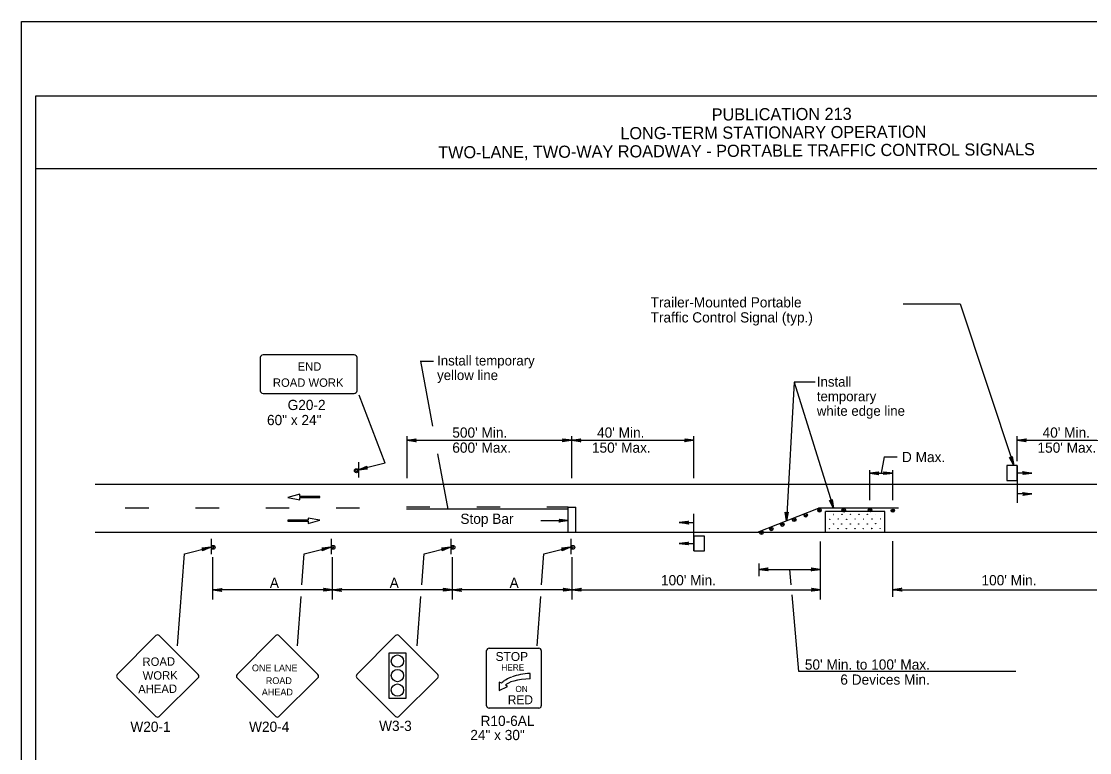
# Model space of a CAD drawing. Extents: x -14145 to -13662, y 30244 to 30661.
# Drawn here: x -13756.17 to -13734.19, y 30354.26 to 30369.31 of the extents above; entities that cross this region are included whole.
import ezdxf

# ---------------------------------------------------------------- set-up
doc = ezdxf.new("R2010")
doc.units = 0
for name, color, linetype in [('1', 7, 'Continuous'), ('10', 7, 'Continuous'), ('2', 7, 'Continuous'), ('4', 7, 'Continuous'), ('61', 7, 'Continuous')]:
    doc.layers.add(name, color=color, linetype=linetype)

msp = doc.modelspace()

# ---------------------------------------------------------------- linework, layer by layer
at = {"layer": '1'}
for p, q in [((-13738.031, 30363.495), (-13736.853, 30363.495)), ((-13736.853, 30363.495), (-13735.754, 30360.167)), ((-13751.261, 30362.393), (-13751.261, 30361.705)), ((-13749.327, 30362.444), (-13751.2, 30362.444)), ((-13749.327, 30362.444), (-13751.2, 30362.444)), ((-13749.266, 30361.705), (-13749.266, 30362.393)), ((-13747.966, 30362.317), (-13747.695, 30362.317)), ((-13747.964, 30362.317), (-13747.715, 30360.976)), ((-13740.273, 30361.886), (-13740.433, 30359.029)), ((-13739.841, 30361.886), (-13740.273, 30361.886)), ((-13740.273, 30361.886), (-13739.46, 30359.289)), ((-13751.2, 30361.653), (-13749.327, 30361.653)), ((-13748.691, 30360.217), (-13749.221, 30361.615)), ((-13748.237, 30359.907), (-13748.237, 30360.769)), ((-13744.849, 30359.907), (-13744.849, 30360.769)), ((-13742.337, 30359.907), (-13742.337, 30360.769)), ((-13735.681, 30360.26), (-13735.681, 30360.769)), ((-13748.237, 30360.687), (-13744.849, 30360.687)), ((-13744.849, 30360.687), (-13742.337, 30360.687)), ((-13735.681, 30360.687), (-13733.169, 30360.687)), ((-13747.609, 30360.408), (-13747.397, 30359.267)), ((-13738.423, 30360.348), (-13738.479, 30360.01)), ((-13738.423, 30360.348), (-13738.153, 30360.348)), ((-13749.238, 30360.234), (-13749.238, 30359.922)), ((-13748.691, 30360.218), (-13749.238, 30360.078)), ((-13738.713, 30359.458), (-13738.713, 30360.074)), ((-13738.243, 30359.458), (-13738.243, 30360.074)), ((-13738.714, 30360.01), (-13738.244, 30360.01)), ((-13754.652, 30359.781), (-13725.568, 30359.781)), ((-13750.446, 30359.578), (-13750.688, 30359.511)), ((-13750.688, 30359.511), (-13750.444, 30359.465)), ((-13750.446, 30359.532), (-13750.446, 30359.578)), ((-13750.03, 30359.532), (-13750.446, 30359.532)), ((-13750.444, 30359.465), (-13750.444, 30359.51)), ((-13750.444, 30359.51), (-13750.03, 30359.51)), ((-13750.03, 30359.51), (-13750.03, 30359.532)), ((-13753.554, 30359.289), (-13754.04, 30359.289)), ((-13752.107, 30359.289), (-13752.593, 30359.289)), ((-13750.66, 30359.289), (-13751.146, 30359.289)), ((-13749.213, 30359.289), (-13749.699, 30359.289)), ((-13747.766, 30359.311), (-13748.252, 30359.311)), ((-13744.921, 30359.267), (-13748.25, 30359.267)), ((-13746.319, 30359.311), (-13746.805, 30359.311)), ((-13744.921, 30359.311), (-13745.358, 30359.311)), ((-13744.921, 30358.802), (-13744.921, 30359.311)), ((-13744.921, 30359.311), (-13744.765, 30359.311)), ((-13744.765, 30358.802), (-13744.765, 30359.311)), ((-13741.024, 30358.797), (-13739.773, 30359.289)), ((-13738.126, 30359.289), (-13739.773, 30359.289)), ((-13738.406, 30359.223), (-13739.63, 30359.223)), ((-13739.63, 30358.797), (-13739.63, 30359.223)), ((-13738.406, 30358.797), (-13738.406, 30359.223)), ((-13750.274, 30359.042), (-13750.688, 30359.042)), ((-13750.688, 30359.042), (-13750.688, 30359.02)), ((-13750.688, 30359.02), (-13750.271, 30359.02)), ((-13750.03, 30359.041), (-13750.274, 30359.087)), ((-13750.274, 30359.087), (-13750.274, 30359.042)), ((-13750.271, 30358.975), (-13750.03, 30359.041)), ((-13750.271, 30359.02), (-13750.271, 30358.975)), ((-13745.486, 30359.036), (-13744.921, 30359.036)), ((-13754.652, 30358.797), (-13725.568, 30358.797)), ((-13752.267, 30358.658), (-13752.267, 30358.346)), ((-13749.801, 30358.658), (-13749.801, 30358.346)), ((-13749.801, 30358.658), (-13749.801, 30358.346)), ((-13747.335, 30358.658), (-13747.335, 30358.346)), ((-13747.335, 30358.658), (-13747.335, 30358.346)), ((-13744.869, 30358.658), (-13744.869, 30358.346)), ((-13744.869, 30358.658), (-13744.869, 30358.346)), ((-13739.731, 30357.409), (-13739.731, 30358.603)), ((-13738.244, 30357.463), (-13738.244, 30358.609)), ((-13752.959, 30356.459), (-13752.82, 30358.35)), ((-13752.82, 30358.351), (-13752.273, 30358.491)), ((-13750.4, 30357.716), (-13750.354, 30358.35)), ((-13750.354, 30358.351), (-13749.807, 30358.491)), ((-13747.934, 30357.716), (-13747.888, 30358.35)), ((-13747.888, 30358.351), (-13747.341, 30358.491)), ((-13745.468, 30357.716), (-13745.422, 30358.35)), ((-13745.422, 30358.351), (-13744.875, 30358.491)), ((-13752.237, 30357.409), (-13752.237, 30358.283)), ((-13749.771, 30357.409), (-13749.771, 30358.283)), ((-13747.305, 30357.409), (-13747.305, 30358.283)), ((-13744.839, 30357.409), (-13744.839, 30358.283)), ((-13740.992, 30357.888), (-13740.992, 30358.149)), ((-13740.992, 30358.029), (-13739.737, 30358.029)), ((-13749.771, 30357.613), (-13752.237, 30357.613)), ((-13750.493, 30356.459), (-13750.418, 30357.474)), ((-13747.305, 30357.613), (-13749.771, 30357.613)), ((-13748.027, 30356.459), (-13747.952, 30357.474)), ((-13744.839, 30357.613), (-13747.305, 30357.613)), ((-13745.561, 30356.459), (-13745.486, 30357.474)), ((-13744.839, 30357.613), (-13739.731, 30357.613)), ((-13738.244, 30357.613), (-13733.136, 30357.613)), ((-13753.405, 30356.67), (-13754.2, 30355.867)), ((-13752.536, 30355.867), (-13753.339, 30356.67)), ((-13750.939, 30356.67), (-13751.734, 30355.867)), ((-13750.07, 30355.867), (-13750.873, 30356.67)), ((-13748.473, 30356.67), (-13749.268, 30355.867)), ((-13747.604, 30355.867), (-13748.407, 30356.67)), ((-13746.602, 30355.225), (-13746.602, 30356.361)), ((-13746.547, 30356.408), (-13745.529, 30356.408)), ((-13745.475, 30356.361), (-13745.475, 30355.225)), ((-13748.607, 30355.377), (-13748.607, 30356.315)), ((-13748.607, 30356.315), (-13748.265, 30356.315)), ((-13748.265, 30356.315), (-13748.265, 30355.377)), ((-13745.704, 30355.78), (-13745.706, 30355.891)), ((-13754.2, 30355.801), (-13753.405, 30355.006)), ((-13753.339, 30355.006), (-13752.536, 30355.801)), ((-13751.734, 30355.801), (-13750.939, 30355.006)), ((-13750.873, 30355.006), (-13750.07, 30355.801)), ((-13749.268, 30355.801), (-13748.473, 30355.006)), ((-13748.407, 30355.006), (-13747.604, 30355.801)), ((-13746.339, 30355.708), (-13746.339, 30355.537)), ((-13746.294, 30355.686), (-13746.339, 30355.708)), ((-13746.339, 30355.537), (-13746.168, 30355.623)), ((-13746.168, 30355.623), (-13746.215, 30355.646)), ((-13748.265, 30355.377), (-13748.607, 30355.377)), ((-13745.529, 30355.178), (-13746.547, 30355.178))]:
    msp.add_line(p, q, dxfattribs=at)
for points in [[(-13748.063, 30360.663), (-13748.069, 30360.675), (-13748.237, 30360.687), (-13748.063, 30360.663), (-13748.051, 30360.657), (-13748.237, 30360.687), (-13748.069, 30360.693), (-13748.063, 30360.705), (-13748.237, 30360.687), (-13748.051, 30360.717), (-13748.063, 30360.705)], [(-13745.029, 30360.711), (-13745.023, 30360.699), (-13744.849, 30360.687), (-13745.029, 30360.711), (-13745.035, 30360.717), (-13744.849, 30360.687), (-13745.023, 30360.681), (-13745.029, 30360.669), (-13744.849, 30360.687), (-13745.035, 30360.657), (-13745.029, 30360.669)], [(-13744.675, 30360.663), (-13744.681, 30360.675), (-13744.849, 30360.687), (-13744.675, 30360.663), (-13744.663, 30360.657), (-13744.849, 30360.687), (-13744.681, 30360.693), (-13744.675, 30360.705), (-13744.849, 30360.687), (-13744.663, 30360.717), (-13744.675, 30360.705)], [(-13742.517, 30360.711), (-13742.511, 30360.699), (-13742.337, 30360.687), (-13742.517, 30360.711), (-13742.523, 30360.717), (-13742.337, 30360.687), (-13742.511, 30360.681), (-13742.517, 30360.669), (-13742.337, 30360.687), (-13742.523, 30360.657), (-13742.517, 30360.669)], [(-13735.507, 30360.663), (-13735.513, 30360.675), (-13735.681, 30360.687), (-13735.507, 30360.663), (-13735.495, 30360.657), (-13735.681, 30360.687), (-13735.513, 30360.693), (-13735.507, 30360.705), (-13735.681, 30360.687), (-13735.495, 30360.717), (-13735.507, 30360.705)], [(-13735.79, 30360.345), (-13735.801, 30360.332), (-13735.754, 30360.167), (-13735.79, 30360.345), (-13735.785, 30360.352), (-13735.754, 30360.167), (-13735.819, 30360.325), (-13735.832, 30360.331), (-13735.754, 30360.167), (-13735.844, 30360.335), (-13735.832, 30360.331)], [(-13749.058, 30360.102), (-13749.07, 30360.114), (-13749.238, 30360.078), (-13749.058, 30360.102), (-13749.052, 30360.096), (-13749.238, 30360.078), (-13749.076, 30360.132), (-13749.07, 30360.144), (-13749.238, 30360.078), (-13749.064, 30360.156), (-13749.07, 30360.144)], [(-13738.54, 30359.986), (-13738.546, 30359.998), (-13738.714, 30360.01), (-13738.54, 30359.986), (-13738.528, 30359.98), (-13738.714, 30360.01), (-13738.546, 30360.016), (-13738.54, 30360.028), (-13738.714, 30360.01), (-13738.528, 30360.04), (-13738.54, 30360.028)], [(-13738.424, 30360.034), (-13738.418, 30360.022), (-13738.244, 30360.01), (-13738.424, 30360.034), (-13738.43, 30360.04), (-13738.244, 30360.01), (-13738.418, 30360.004), (-13738.424, 30359.992), (-13738.244, 30360.01), (-13738.43, 30359.98), (-13738.424, 30359.992)], [(-13735.563, 30360.031), (-13735.551, 30360.019), (-13735.383, 30360.013), (-13735.563, 30360.031), (-13735.569, 30360.043), (-13735.383, 30360.013), (-13735.551, 30360.001), (-13735.557, 30359.989), (-13735.383, 30360.013), (-13735.569, 30359.983), (-13735.557, 30359.989)], [(-13739.491, 30359.461), (-13739.502, 30359.449), (-13739.46, 30359.289), (-13739.491, 30359.461), (-13739.487, 30359.466), (-13739.46, 30359.289), (-13739.519, 30359.442), (-13739.532, 30359.448), (-13739.46, 30359.289), (-13739.543, 30359.451), (-13739.532, 30359.448)], [(-13735.563, 30359.602), (-13735.551, 30359.59), (-13735.383, 30359.584), (-13735.563, 30359.602), (-13735.569, 30359.614), (-13735.383, 30359.584), (-13735.551, 30359.572), (-13735.557, 30359.56), (-13735.383, 30359.584), (-13735.569, 30359.554), (-13735.557, 30359.56)], [(-13740.402, 30359.202), (-13740.416, 30359.194), (-13740.433, 30359.03), (-13740.402, 30359.202), (-13740.396, 30359.205), (-13740.433, 30359.03), (-13740.435, 30359.194), (-13740.445, 30359.204), (-13740.433, 30359.03), (-13740.454, 30359.211), (-13740.445, 30359.204)], [(-13745.102, 30359.058), (-13745.093, 30359.043), (-13744.921, 30359.036), (-13745.102, 30359.058), (-13745.106, 30359.065), (-13744.921, 30359.036), (-13745.091, 30359.024), (-13745.101, 30359.014), (-13744.921, 30359.036), (-13745.109, 30359.003), (-13745.101, 30359.014)], [(-13742.455, 30358.974), (-13742.467, 30358.986), (-13742.635, 30358.992), (-13742.455, 30358.974), (-13742.449, 30358.962), (-13742.635, 30358.992), (-13742.467, 30359.004), (-13742.461, 30359.016), (-13742.635, 30358.992), (-13742.449, 30359.022), (-13742.461, 30359.016)], [(-13742.455, 30358.545), (-13742.467, 30358.557), (-13742.635, 30358.563), (-13742.455, 30358.545), (-13742.449, 30358.533), (-13742.635, 30358.563), (-13742.467, 30358.575), (-13742.461, 30358.587), (-13742.635, 30358.563), (-13742.449, 30358.593), (-13742.461, 30358.587)], [(-13752.453, 30358.467), (-13752.441, 30358.455), (-13752.273, 30358.491), (-13752.453, 30358.467), (-13752.459, 30358.473), (-13752.273, 30358.491), (-13752.435, 30358.437), (-13752.441, 30358.425), (-13752.273, 30358.491), (-13752.447, 30358.413), (-13752.441, 30358.425)], [(-13749.987, 30358.467), (-13749.975, 30358.455), (-13749.807, 30358.491), (-13749.987, 30358.467), (-13749.993, 30358.473), (-13749.807, 30358.491), (-13749.969, 30358.437), (-13749.975, 30358.425), (-13749.807, 30358.491), (-13749.981, 30358.413), (-13749.975, 30358.425)], [(-13747.521, 30358.467), (-13747.509, 30358.455), (-13747.341, 30358.491), (-13747.521, 30358.467), (-13747.527, 30358.473), (-13747.341, 30358.491), (-13747.503, 30358.437), (-13747.509, 30358.425), (-13747.341, 30358.491), (-13747.515, 30358.413), (-13747.509, 30358.425)], [(-13745.055, 30358.467), (-13745.043, 30358.455), (-13744.875, 30358.491), (-13745.055, 30358.467), (-13745.061, 30358.473), (-13744.875, 30358.491), (-13745.037, 30358.437), (-13745.043, 30358.425), (-13744.875, 30358.491), (-13745.049, 30358.413), (-13745.043, 30358.425)], [(-13740.812, 30358.011), (-13740.824, 30358.023), (-13740.992, 30358.029), (-13740.812, 30358.011), (-13740.806, 30357.999), (-13740.992, 30358.029), (-13740.824, 30358.041), (-13740.818, 30358.053), (-13740.992, 30358.029), (-13740.806, 30358.059), (-13740.818, 30358.053)], [(-13740.333, 30357.715), (-13740.361, 30358.028)], [(-13739.917, 30358.053), (-13739.905, 30358.035), (-13739.737, 30358.029), (-13739.917, 30358.053), (-13739.923, 30358.059), (-13739.737, 30358.029), (-13739.905, 30358.023), (-13739.911, 30358.005), (-13739.737, 30358.029), (-13739.923, 30357.999), (-13739.911, 30358.005)], [(-13749.951, 30357.637), (-13749.945, 30357.619), (-13749.771, 30357.613), (-13749.951, 30357.637), (-13749.957, 30357.643), (-13749.771, 30357.613), (-13749.945, 30357.607), (-13749.951, 30357.589), (-13749.771, 30357.613), (-13749.957, 30357.583), (-13749.951, 30357.589)], [(-13747.485, 30357.637), (-13747.479, 30357.619), (-13747.305, 30357.613), (-13747.485, 30357.637), (-13747.491, 30357.643), (-13747.305, 30357.613), (-13747.479, 30357.607), (-13747.485, 30357.589), (-13747.305, 30357.613), (-13747.491, 30357.583), (-13747.485, 30357.589)], [(-13745.019, 30357.637), (-13745.013, 30357.619), (-13744.839, 30357.613), (-13745.019, 30357.637), (-13745.025, 30357.643), (-13744.839, 30357.613), (-13745.013, 30357.607), (-13745.019, 30357.589), (-13744.839, 30357.613), (-13745.025, 30357.583), (-13745.019, 30357.589)], [(-13744.665, 30357.589), (-13744.671, 30357.601), (-13744.839, 30357.613), (-13744.665, 30357.589), (-13744.653, 30357.583), (-13744.839, 30357.613), (-13744.671, 30357.619), (-13744.665, 30357.631), (-13744.839, 30357.613), (-13744.653, 30357.643), (-13744.665, 30357.631)], [(-13739.911, 30357.637), (-13739.899, 30357.619), (-13739.731, 30357.613), (-13739.911, 30357.637), (-13739.917, 30357.643), (-13739.731, 30357.613), (-13739.899, 30357.607), (-13739.905, 30357.589), (-13739.731, 30357.613), (-13739.917, 30357.583), (-13739.905, 30357.589)], [(-13738.064, 30357.595), (-13738.076, 30357.607), (-13738.244, 30357.613), (-13738.064, 30357.595), (-13738.058, 30357.583), (-13738.244, 30357.613), (-13738.076, 30357.625), (-13738.07, 30357.637), (-13738.244, 30357.613), (-13738.058, 30357.643), (-13738.07, 30357.637)], [(-13752.057, 30357.583), (-13752.063, 30357.595), (-13752.237, 30357.607), (-13752.057, 30357.583), (-13752.051, 30357.577), (-13752.237, 30357.607), (-13752.063, 30357.613), (-13752.057, 30357.625), (-13752.237, 30357.607), (-13752.051, 30357.637), (-13752.057, 30357.625)], [(-13749.591, 30357.583), (-13749.597, 30357.595), (-13749.771, 30357.607), (-13749.591, 30357.583), (-13749.585, 30357.577), (-13749.771, 30357.607), (-13749.597, 30357.613), (-13749.591, 30357.625), (-13749.771, 30357.607), (-13749.585, 30357.637), (-13749.591, 30357.625)], [(-13747.125, 30357.583), (-13747.131, 30357.595), (-13747.305, 30357.607), (-13747.125, 30357.583), (-13747.119, 30357.577), (-13747.305, 30357.607), (-13747.131, 30357.613), (-13747.125, 30357.625), (-13747.305, 30357.607), (-13747.119, 30357.637), (-13747.125, 30357.625)], [(-13735.71, 30355.932), (-13740.173, 30355.932), (-13740.314, 30357.509)]]:
    msp.add_lwpolyline(points, dxfattribs=at)
for centre, radius in [((-13749.279, 30360.061), 0.0408), ((-13740.033, 30359.143), 0.0346), ((-13739.751, 30359.246), 0.037), ((-13739.751, 30359.246), 0.037), ((-13739.753, 30359.244), 0.0172), ((-13739.753, 30359.244), 0.0172), ((-13739.251, 30359.246), 0.037), ((-13739.253, 30359.244), 0.0172), ((-13738.711, 30359.248), 0.0353), ((-13738.708, 30359.249), 0.014), ((-13738.243, 30359.24), 0.0331), ((-13738.244, 30359.241), 0.012), ((-13740.516, 30358.952), 0.036), ((-13740.518, 30358.958), 0.0161), ((-13740.27, 30359.052), 0.038), ((-13740.271, 30359.049), 0.0155), ((-13740.032, 30359.138), 0.0101), ((-13739.539, 30359.062), 0.00272), ((-13739.464, 30358.964), 0.00272), ((-13739.459, 30359.16), 0.00272), ((-13739.364, 30359.065), 0.00272), ((-13739.293, 30358.964), 0.00272), ((-13739.287, 30359.162), 0.00272), ((-13739.193, 30359.062), 0.00272), ((-13739.116, 30358.965), 0.00272), ((-13739.112, 30359.163), 0.00272), ((-13739.017, 30359.065), 0.00272), ((-13738.944, 30358.965), 0.00272), ((-13738.938, 30359.162), 0.00272), ((-13738.843, 30359.064), 0.00272), ((-13738.768, 30358.966), 0.00272), ((-13738.766, 30359.164), 0.00272), ((-13738.671, 30359.069), 0.00272), ((-13738.67, 30359.066), 0.00272), ((-13738.597, 30358.971), 0.00272), ((-13738.592, 30359.167), 0.00272), ((-13738.497, 30359.071), 0.00272), ((-13740.945, 30358.787), 0.0379), ((-13740.944, 30358.787), 0.014), ((-13740.743, 30358.864), 0.037), ((-13740.742, 30358.862), 0.0194), ((-13739.544, 30358.867), 0.00272), ((-13739.369, 30358.868), 0.00272), ((-13739.197, 30358.868), 0.00272), ((-13739.022, 30358.869), 0.00272), ((-13738.849, 30358.871), 0.00272), ((-13738.677, 30358.873), 0.00272), ((-13738.675, 30358.871), 0.00272), ((-13738.502, 30358.875), 0.00272), ((-13752.227, 30358.484), 0.0408), ((-13749.761, 30358.484), 0.0408), ((-13747.295, 30358.484), 0.0408), ((-13744.829, 30358.484), 0.0408), ((-13748.436, 30356.144), 0.126), ((-13748.436, 30355.846), 0.126), ((-13748.436, 30355.548), 0.126)]:
    msp.add_circle(centre, radius, dxfattribs=at)
for centre, radius, start, end in [((-13749.274, 30360.068), 0.0214, 355.7499, 350.479), ((-13752.232, 30358.492), 0.0214, 189.521, 184.2501), ((-13749.766, 30358.492), 0.0214, 189.521, 184.2501), ((-13747.3, 30358.492), 0.0214, 189.521, 184.2501), ((-13744.834, 30358.492), 0.0214, 189.521, 184.2501), ((-13753.372, 30356.635), 0.0465, 45, 135), ((-13750.906, 30356.636), 0.0465, 45, 135), ((-13748.44, 30356.636), 0.0465, 45, 135), ((-13754.167, 30355.833), 0.0465, 135, 225), ((-13752.568, 30355.832), 0.0465, 315, 45), ((-13751.701, 30355.833), 0.0465, 135, 225), ((-13750.103, 30355.833), 0.0465, 315, 45), ((-13749.235, 30355.833), 0.0465, 135, 225), ((-13747.637, 30355.833), 0.0465, 315, 45), ((-13753.372, 30355.037), 0.0465, 225, 315), ((-13750.906, 30355.038), 0.0465, 225, 315), ((-13748.44, 30355.038), 0.0465, 225, 315)]:
    msp.add_arc(centre, radius, start, end, dxfattribs=at)
for centre, major_axis, ratio, start_param, end_param in [((-13751.199, 30362.391), (0.0609, 0), 0.839899, 1.570796, 3.141593), ((-13749.327, 30362.391), (-0.0609, 0), 0.839899, 3.141593, 4.712389), ((-13751.199, 30361.703), (0.0609, 0), 0.839899, 3.141593, 4.712389), ((-13749.327, 30361.703), (-0.0609, 0), 0.839899, 1.570796, 3.141593), ((-13746.547, 30356.36), (-0.0541, 0), 0.866667, 4.712389, 6.283185), ((-13745.529, 30356.36), (-0.0541, 0), 0.866667, 3.141593, 4.712389), ((-13745.662, 30355.668), (0.626, 0.024), 0.356316, 1.625555, 2.277861), ((-13745.695, 30355.642), (0.626, 0.024), 0.356316, 2.688881, 2.833949), ((-13746.054, 30355.543), (-0.29, 0), 0.866667, 5.239865, 5.534055), ((-13745.67, 30355.88), (0.632, 0.211), 0.13767, 2.24751, 2.61166), ((-13745.695, 30355.642), (0.526, 0.021), 0.259792, 1.574563, 2.966983), ((-13746.547, 30355.224), (0.0541, 0), 0.866667, 3.141593, 4.712389), ((-13745.529, 30355.224), (0.0541, 0), 0.866667, 4.712389, 6.283185)]:
    msp.add_ellipse(centre, major_axis=major_axis, ratio=ratio, start_param=start_param, end_param=end_param, dxfattribs=at)
at = {"layer": '10'}
for p, q in [((-13755.874, 30367.777), (-13724.422, 30367.777)), ((-13755.874, 30345.207), (-13755.874, 30367.777)), ((-13755.874, 30366.277), (-13724.422, 30366.277))]:
    msp.add_line(p, q, dxfattribs=at)
at = {"layer": '2'}
for p, q in [((-13735.683, 30360.167), (-13735.683, 30359.403)), ((-13735.383, 30360.013), (-13735.683, 30360.013)), ((-13735.383, 30359.584), (-13735.683, 30359.584)), ((-13742.635, 30358.992), (-13742.335, 30358.992)), ((-13742.335, 30358.409), (-13742.335, 30359.173)), ((-13742.635, 30358.563), (-13742.335, 30358.563))]:
    msp.add_line(p, q, dxfattribs=at)
for points in [[(-13735.683, 30360.167), (-13735.899, 30360.167), (-13735.899, 30359.86), (-13735.683, 30359.86)], [(-13742.335, 30358.409), (-13742.119, 30358.409), (-13742.119, 30358.717), (-13742.335, 30358.717)]]:
    msp.add_lwpolyline(points, close=True, dxfattribs=at)
at = {"layer": '61'}
msp.add_lwpolyline([(-13756.174, 30369.307), (-13723.174, 30369.307), (-13723.174, 30343.807), (-13756.174, 30343.807)], close=True, dxfattribs=at)

# ---------------------------------------------------------------- texts
at = {"layer": '1'}
for s, height, p in [('END', 0.173, (-13750.489, 30362.118)), ('ROAD WORK', 0.173, (-13750.998, 30361.787)), ('STOP', 0.1838, (-13746.416, 30356.146)), ('ONE LANE', 0.1386, (-13751.429, 30355.934)), ('HERE', 0.1268, (-13746.297, 30355.95)), ('ROAD', 0.1389, (-13751.144, 30355.671)), ('AHEAD', 0.139, (-13751.226, 30355.436)), ('ON', 0.1268, (-13746.008, 30355.507)), ('RED', 0.1838, (-13746.165, 30355.256))]:
    msp.add_text(s, height=height, dxfattribs=at).set_placement(p)
for s, height, rotation, p in [('ROAD', 0.1735, 0.7566, (-13753.68, 30356.042)), ('WORK', 0.1733, 0.7588, (-13753.676, 30355.757)), ('AHEAD', 0.1735, 0.7481, (-13753.769, 30355.479))]:
    msp.add_text(s, height=height, rotation=rotation, dxfattribs=at).set_placement(p)
at = {"layer": '2'}
for s, height, p in [('Trailer-Mounted Portable', 0.21, (-13743.226, 30363.421)), ('Traffic Control Signal (typ.)', 0.21, (-13743.226, 30363.111)), ('Install temporary', 0.20313, (-13747.619, 30362.226)), ('yellow line', 0.20313, (-13747.619, 30361.926)), ('Install', 0.2031, (-13739.805, 30361.79)), ('temporary', 0.2031, (-13739.805, 30361.491)), ('G20-2', 0.21, (-13750.695, 30361.309)), ('white edge line', 0.20313, (-13739.805, 30361.191)), ('60" x 24"', 0.21, (-13751.119, 30360.999)), ("500' Min.", 0.21, (-13747.306, 30360.741)), ("40' Min.", 0.21, (-13744.328, 30360.741)), ("40' Min.", 0.21, (-13735.16, 30360.741)), ("600' Max.", 0.21, (-13747.306, 30360.431)), ("150' Max.", 0.21, (-13744.433, 30360.431)), ("150' Max.", 0.21, (-13735.265, 30360.431)), ('D Max.', 0.21, (-13738.054, 30360.238)), ('Stop Bar', 0.21, (-13747.14, 30358.967)), ('A', 0.21, (-13751.061, 30357.65)), ('A', 0.21, (-13748.595, 30357.65)), ('A', 0.21, (-13746.128, 30357.65)), ("100' Min.", 0.21, (-13743.012, 30357.703)), ("100' Min.", 0.21, (-13736.417, 30357.703)), ("50' Min. to 100' Max.", 0.21, (-13740.052, 30355.968)), ('6 Devices Min.', 0.21, (-13739.322, 30355.658)), ('R10-6AL', 0.21, (-13746.725, 30354.809)), ('W20-1', 0.21, (-13753.93, 30354.688)), ('W20-4', 0.21, (-13751.488, 30354.688)), ('W3-3', 0.21, (-13748.812, 30354.706)), ('24" x 30"', 0.21, (-13746.936, 30354.518))]:
    msp.add_text(s, height=height, dxfattribs=at).set_placement(p)
at = {"layer": '4'}
for s, p in [('PUBLICATION 213', (-13741.968, 30367.265)), ('LONG-TERM STATIONARY OPERATION', (-13743.848, 30366.88)), ('TWO-LANE, TWO-WAY ROADWAY - PORTABLE TRAFFIC CONTROL SIGNALS', (-13747.596, 30366.486))]:
    msp.add_text(s, height=0.25, rotation=0.31, dxfattribs=at).set_placement(p)

doc.saveas('drawing.dxf')
